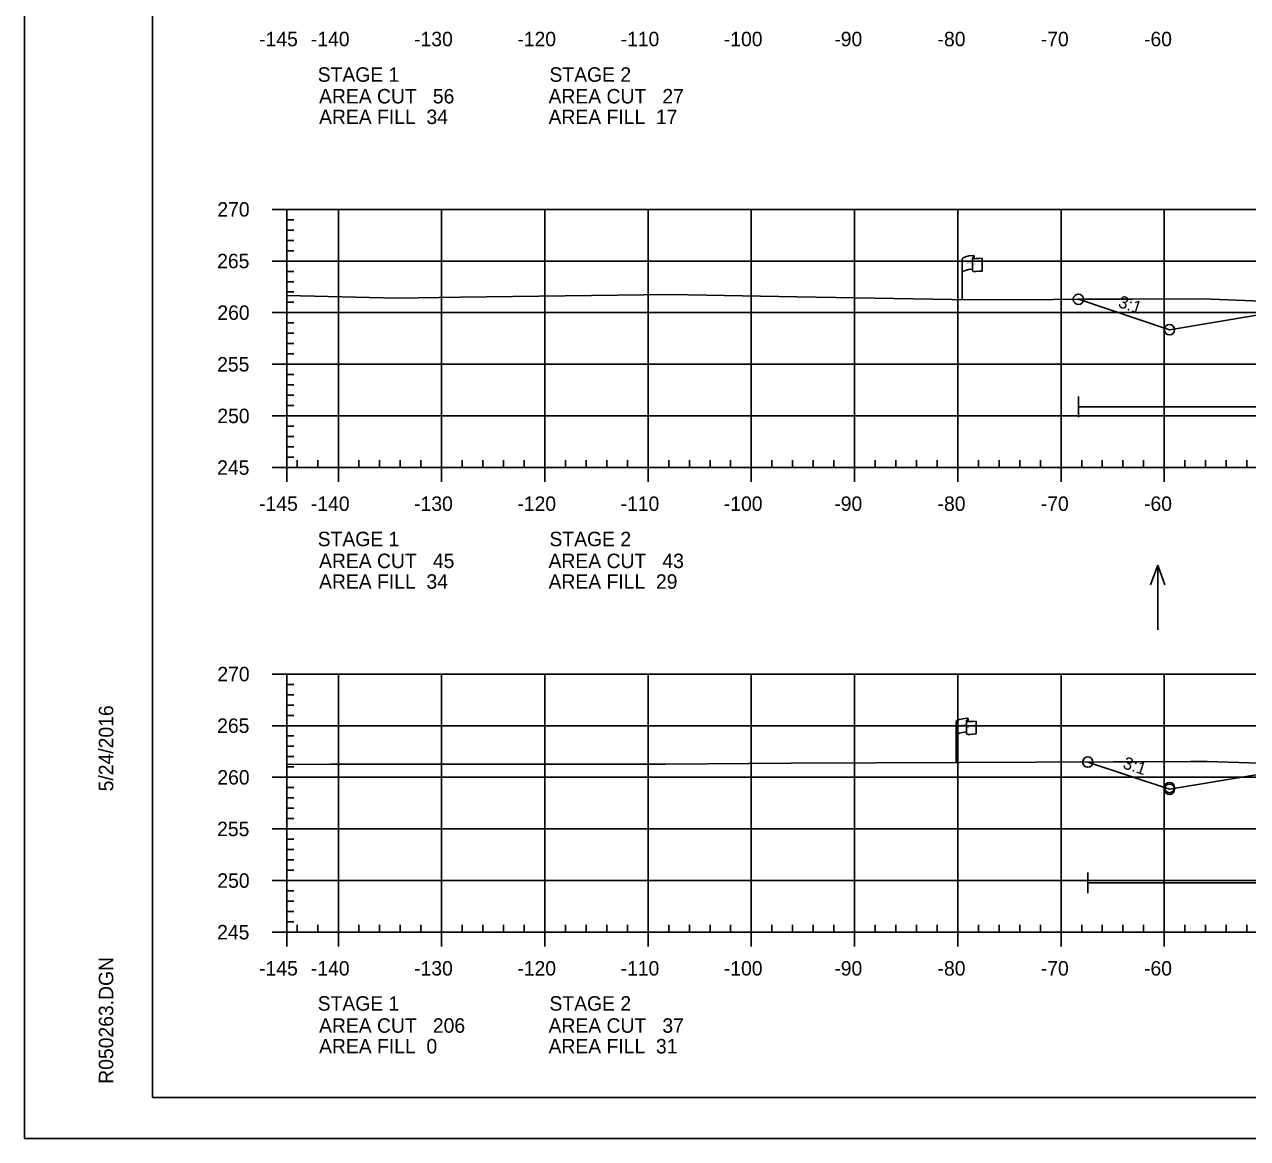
# Model space of a CAD drawing. Extents: x 1365647 to 1367999, y 387113 to 400173.
# Drawn here: x 1365723.7 to 1365842.2, y 389292.8 to 389400.7 of the extents above; entities that cross this region are included whole.
import ezdxf

# ---------------------------------------------------------------- set-up
doc = ezdxf.new("R2010")
doc.units = 0
for name, color, linetype in [('E_Existing ROW', 7, 'Continuous'), ('R_Axis', 7, 'Continuous'), ('R_Axis Annot', 7, 'Continuous'), ('R_Border', 7, 'Continuous'), ('R_Contours', 7, 'Continuous'), ('R_Exist Surface', 7, 'Continuous'), ('R_Fin Surface', 7, 'Continuous'), ('R_Fin Surface Annot', 7, 'Continuous'), ('R_Grid', 7, 'Continuous'), ('R_No Plot', 7, 'Continuous'), ('R_Water', 7, 'Continuous'), ('R_Water Annot', 7, 'Continuous')]:
    doc.layers.add(name, color=color, linetype=linetype)

msp = doc.modelspace()

# ---------------------------------------------------------------- linework, layer by layer
at = {"layer": 'E_Existing ROW'}
for p, q in [((1365814.53, 389374.02), (1365814.53, 389377.97)), ((1365815.52, 389378.07), (1365815.52, 389378.05)), ((1365815.52, 389378.05), (1365815.52, 389376.83)), ((1365815.69, 389378.22), (1365815.69, 389377.98)), ((1365816.46, 389378.03), (1365816.46, 389376.79)), ((1365815.09, 389333.4), (1365815.09, 389333.15)), ((1365813.93, 389329.19), (1365813.93, 389333.14)), ((1365814.93, 389333.24), (1365814.93, 389333.23)), ((1365814.93, 389333.23), (1365814.93, 389332)), ((1365815.86, 389333.2), (1365815.86, 389331.96))]:
    msp.add_line(p, q, dxfattribs=at)
for centre, radius, start, end in [((1365815.6, 389378.07), 0.078, 88.6458, 274.2828), ((1365815.61, 389378.22), 0.0783, 263.0712, 93.9564), ((1365815.6, 389376.83), 0.0783, 180, 273.9564), ((1365815.02, 389333.4), 0.0783, 263.0712, 93.9564), ((1365815.01, 389333.24), 0.078, 88.6458, 274.2828), ((1365815.01, 389332), 0.0783, 180, 273.9564)]:
    msp.add_arc(centre, radius, start, end, dxfattribs=at)
for centre, major_axis, ratio, start_param, end_param in [((1365816.11, 389378.02), (-1.58, -0.04), 0.19887, 5.030368, 6.283185), ((1365816.81, 389378.13), (-1.23, -0.13), 0.052933, 0.159456, 1.268315), ((1365816.1, 389376.7), (-1.58, -0.04), 0.19887, 5.083035, 6.194897), ((1365816.81, 389376.89), (-1.23, -0.13), 0.052933, 0.159456, 1.268315), ((1365815.51, 389333.19), (-1.58, -0.04), 0.19887, 5.030368, 6.283185), ((1365816.22, 389333.3), (-1.23, -0.13), 0.052933, 0.159456, 1.268315), ((1365815.51, 389331.87), (-1.58, -0.04), 0.19887, 5.083035, 6.194897), ((1365816.22, 389332.06), (-1.23, -0.13), 0.052933, 0.159456, 1.268315)]:
    msp.add_ellipse(centre, major_axis=major_axis, ratio=ratio, start_param=start_param, end_param=end_param, dxfattribs=at)
at = {"layer": 'R_Axis'}
for p, q in [((1365747.69, 389382.76), (1365749.09, 389382.76)), ((1365749.09, 389357.76), (1365749.09, 389382.76)), ((1365749.09, 389381.76), (1365749.79, 389381.76)), ((1365749.09, 389380.76), (1365749.79, 389380.76)), ((1365749.09, 389379.76), (1365749.79, 389379.76)), ((1365749.09, 389378.76), (1365749.79, 389378.76)), ((1365747.69, 389377.76), (1365749.09, 389377.76)), ((1365749.09, 389376.76), (1365749.79, 389376.76)), ((1365749.09, 389375.76), (1365749.79, 389375.76)), ((1365749.09, 389374.76), (1365749.79, 389374.76)), ((1365749.09, 389373.76), (1365749.79, 389373.76)), ((1365747.69, 389372.76), (1365749.09, 389372.76)), ((1365749.09, 389371.76), (1365749.79, 389371.76)), ((1365749.09, 389370.76), (1365749.79, 389370.76)), ((1365749.09, 389369.76), (1365749.79, 389369.76)), ((1365747.69, 389367.76), (1365749.09, 389367.76)), ((1365749.09, 389368.76), (1365749.79, 389368.76)), ((1365749.09, 389366.76), (1365749.79, 389366.76)), ((1365749.09, 389365.76), (1365749.79, 389365.76)), ((1365749.09, 389364.76), (1365749.79, 389364.76)), ((1365749.09, 389363.76), (1365749.79, 389363.76)), ((1365747.69, 389362.76), (1365749.09, 389362.76)), ((1365749.09, 389361.76), (1365749.79, 389361.76)), ((1365749.09, 389360.76), (1365749.79, 389360.76)), ((1365749.09, 389359.76), (1365749.79, 389359.76)), ((1365749.09, 389358.76), (1365749.79, 389358.76)), ((1365749.09, 389357.76), (1365749.09, 389358.46)), ((1365750.09, 389357.76), (1365750.09, 389358.46)), ((1365752.09, 389357.76), (1365752.09, 389358.46)), ((1365756.09, 389357.76), (1365756.09, 389358.46)), ((1365758.09, 389357.76), (1365758.09, 389358.46)), ((1365760.09, 389357.76), (1365760.09, 389358.46)), ((1365762.09, 389357.76), (1365762.09, 389358.46)), ((1365766.09, 389357.76), (1365766.09, 389358.46)), ((1365768.09, 389357.76), (1365768.09, 389358.46)), ((1365770.09, 389357.76), (1365770.09, 389358.46)), ((1365772.09, 389357.76), (1365772.09, 389358.46)), ((1365776.09, 389357.76), (1365776.09, 389358.46)), ((1365778.09, 389357.76), (1365778.09, 389358.46)), ((1365780.09, 389357.76), (1365780.09, 389358.46)), ((1365782.09, 389357.76), (1365782.09, 389358.46)), ((1365786.09, 389357.76), (1365786.09, 389358.46)), ((1365788.09, 389357.76), (1365788.09, 389358.46)), ((1365790.09, 389357.76), (1365790.09, 389358.46)), ((1365792.09, 389357.76), (1365792.09, 389358.46)), ((1365796.09, 389357.76), (1365796.09, 389358.46)), ((1365798.09, 389357.76), (1365798.09, 389358.46)), ((1365800.09, 389357.76), (1365800.09, 389358.46)), ((1365802.09, 389357.76), (1365802.09, 389358.46)), ((1365806.09, 389357.76), (1365806.09, 389358.46)), ((1365808.09, 389357.76), (1365808.09, 389358.46)), ((1365810.09, 389357.76), (1365810.09, 389358.46)), ((1365812.09, 389357.76), (1365812.09, 389358.46)), ((1365816.09, 389357.76), (1365816.09, 389358.46)), ((1365818.09, 389357.76), (1365818.09, 389358.46)), ((1365820.09, 389357.76), (1365820.09, 389358.46)), ((1365822.09, 389357.76), (1365822.09, 389358.46)), ((1365826.09, 389357.76), (1365826.09, 389358.46)), ((1365828.09, 389357.76), (1365828.09, 389358.46)), ((1365830.09, 389357.76), (1365830.09, 389358.46)), ((1365832.09, 389357.76), (1365832.09, 389358.46)), ((1365836.09, 389357.76), (1365836.09, 389358.46)), ((1365838.09, 389357.76), (1365838.09, 389358.46)), ((1365840.09, 389357.76), (1365840.09, 389358.46)), ((1365842.09, 389357.76), (1365842.09, 389358.46)), ((1365747.69, 389357.76), (1365749.09, 389357.76)), ((1365749.09, 389357.76), (1366039.09, 389357.76)), ((1365749.09, 389356.36), (1365749.09, 389357.76)), ((1365754.09, 389356.36), (1365754.09, 389357.76)), ((1365764.09, 389356.36), (1365764.09, 389357.76)), ((1365774.09, 389356.36), (1365774.09, 389357.76)), ((1365784.09, 389356.36), (1365784.09, 389357.76)), ((1365794.09, 389356.36), (1365794.09, 389357.76)), ((1365804.09, 389356.36), (1365804.09, 389357.76)), ((1365814.09, 389356.36), (1365814.09, 389357.76)), ((1365824.09, 389356.36), (1365824.09, 389357.76)), ((1365834.09, 389356.36), (1365834.09, 389357.76)), ((1365747.69, 389337.76), (1365749.09, 389337.76)), ((1365749.09, 389312.76), (1365749.09, 389337.76)), ((1365749.09, 389336.76), (1365749.79, 389336.76)), ((1365749.09, 389335.76), (1365749.79, 389335.76)), ((1365749.09, 389334.76), (1365749.79, 389334.76)), ((1365749.09, 389333.76), (1365749.79, 389333.76)), ((1365747.69, 389332.76), (1365749.09, 389332.76)), ((1365749.09, 389331.76), (1365749.79, 389331.76)), ((1365749.09, 389330.76), (1365749.79, 389330.76)), ((1365749.09, 389329.76), (1365749.79, 389329.76)), ((1365749.09, 389328.76), (1365749.79, 389328.76)), ((1365747.69, 389327.76), (1365749.09, 389327.76)), ((1365749.09, 389326.76), (1365749.79, 389326.76)), ((1365749.09, 389325.76), (1365749.79, 389325.76)), ((1365749.09, 389324.76), (1365749.79, 389324.76)), ((1365747.69, 389322.76), (1365749.09, 389322.76)), ((1365749.09, 389323.76), (1365749.79, 389323.76)), ((1365749.09, 389321.76), (1365749.79, 389321.76)), ((1365749.09, 389320.76), (1365749.79, 389320.76)), ((1365749.09, 389319.76), (1365749.79, 389319.76)), ((1365749.09, 389318.76), (1365749.79, 389318.76)), ((1365747.69, 389317.76), (1365749.09, 389317.76)), ((1365749.09, 389316.76), (1365749.79, 389316.76)), ((1365749.09, 389315.76), (1365749.79, 389315.76)), ((1365749.09, 389314.76), (1365749.79, 389314.76)), ((1365749.09, 389313.76), (1365749.79, 389313.76)), ((1365749.09, 389312.76), (1365749.09, 389313.46)), ((1365750.09, 389312.76), (1365750.09, 389313.46)), ((1365752.09, 389312.76), (1365752.09, 389313.46)), ((1365756.09, 389312.76), (1365756.09, 389313.46)), ((1365758.09, 389312.76), (1365758.09, 389313.46)), ((1365760.09, 389312.76), (1365760.09, 389313.46)), ((1365762.09, 389312.76), (1365762.09, 389313.46)), ((1365766.09, 389312.76), (1365766.09, 389313.46)), ((1365768.09, 389312.76), (1365768.09, 389313.46)), ((1365770.09, 389312.76), (1365770.09, 389313.46)), ((1365772.09, 389312.76), (1365772.09, 389313.46)), ((1365776.09, 389312.76), (1365776.09, 389313.46)), ((1365778.09, 389312.76), (1365778.09, 389313.46)), ((1365780.09, 389312.76), (1365780.09, 389313.46)), ((1365782.09, 389312.76), (1365782.09, 389313.46)), ((1365786.09, 389312.76), (1365786.09, 389313.46)), ((1365788.09, 389312.76), (1365788.09, 389313.46)), ((1365790.09, 389312.76), (1365790.09, 389313.46)), ((1365792.09, 389312.76), (1365792.09, 389313.46)), ((1365796.09, 389312.76), (1365796.09, 389313.46)), ((1365798.09, 389312.76), (1365798.09, 389313.46)), ((1365800.09, 389312.76), (1365800.09, 389313.46)), ((1365802.09, 389312.76), (1365802.09, 389313.46)), ((1365806.09, 389312.76), (1365806.09, 389313.46)), ((1365808.09, 389312.76), (1365808.09, 389313.46)), ((1365810.09, 389312.76), (1365810.09, 389313.46)), ((1365812.09, 389312.76), (1365812.09, 389313.46)), ((1365816.09, 389312.76), (1365816.09, 389313.46)), ((1365818.09, 389312.76), (1365818.09, 389313.46)), ((1365820.09, 389312.76), (1365820.09, 389313.46)), ((1365822.09, 389312.76), (1365822.09, 389313.46)), ((1365826.09, 389312.76), (1365826.09, 389313.46)), ((1365828.09, 389312.76), (1365828.09, 389313.46)), ((1365830.09, 389312.76), (1365830.09, 389313.46)), ((1365832.09, 389312.76), (1365832.09, 389313.46)), ((1365836.09, 389312.76), (1365836.09, 389313.46)), ((1365838.09, 389312.76), (1365838.09, 389313.46)), ((1365840.09, 389312.76), (1365840.09, 389313.46)), ((1365842.09, 389312.76), (1365842.09, 389313.46)), ((1365747.69, 389312.76), (1365749.09, 389312.76)), ((1365749.09, 389312.76), (1366039.09, 389312.76)), ((1365749.09, 389311.36), (1365749.09, 389312.76)), ((1365754.09, 389311.36), (1365754.09, 389312.76)), ((1365764.09, 389311.36), (1365764.09, 389312.76)), ((1365774.09, 389311.36), (1365774.09, 389312.76)), ((1365784.09, 389311.36), (1365784.09, 389312.76)), ((1365794.09, 389311.36), (1365794.09, 389312.76)), ((1365804.09, 389311.36), (1365804.09, 389312.76)), ((1365814.09, 389311.36), (1365814.09, 389312.76)), ((1365824.09, 389311.36), (1365824.09, 389312.76)), ((1365834.09, 389311.36), (1365834.09, 389312.76))]:
    msp.add_line(p, q, dxfattribs=at)
at = {"layer": 'R_Border'}
for p, q in [((1365736.09, 389296.76), (1365736.09, 389502.22)), ((1365736.09, 389296.76), (1365736.09, 389296.76)), ((1366052.27, 389296.76), (1365736.09, 389296.76))]:
    msp.add_line(p, q, dxfattribs=at)
at = {"layer": 'R_Contours'}
for points in [[(1365825.77, 389374.05), (1365831.02, 389374.07), (1365837.83, 389374.11), (1365844.32, 389373.85), (1365849.63, 389373.61), (1365851.67, 389373.34), (1365847.47, 389373.25), (1365834.59, 389371.11)], [(1365826.68, 389329.24), (1365836.62, 389329.28), (1365838.25, 389329.28), (1365846.41, 389329.02), (1365849.73, 389328.92), (1365850.54, 389328.81), (1365847.47, 389328.75), (1365834.59, 389326.6)]]:
    msp.add_lwpolyline(points, close=True, dxfattribs=at)
at = {"layer": 'R_Exist Surface'}
for points in [[(1365749.09, 389374.41), (1365759.78, 389374.17), (1365765.88, 389374.26), (1365786.22, 389374.51), (1365798.51, 389374.3), (1365813.53, 389374.03), (1365815.7, 389374.01), (1365831.02, 389374.07), (1365837.83, 389374.11), (1365844.32, 389373.85)], [(1365749.09, 389329), (1365753.37, 389329.03), (1365759.28, 389329.04), (1365765.48, 389329.03), (1365785.77, 389329.04), (1365797.94, 389329.13), (1365814.26, 389329.2), (1365836.62, 389329.28), (1365838.25, 389329.28), (1365846.41, 389329.02)]]:
    msp.add_lwpolyline(points, dxfattribs=at)
at = {"layer": 'R_Fin Surface'}
for points in [[(1365825.77, 389374.05), (1365834.59, 389371.11), (1365847.47, 389373.25), (1365856.59, 389374.77), (1365862.59, 389375.01), (1365864.59, 389375.05), (1365894.09, 389375.64), (1365923.59, 389375.05), (1365925.59, 389375.01), (1365931.59, 389374.77), (1365940.72, 389373.25), (1365953.59, 389371.11), (1365963.23, 389374.32)], [(1365826.68, 389329.24), (1365834.59, 389326.6), (1365847.47, 389328.75), (1365856.59, 389330.27), (1365862.59, 389330.51), (1365864.59, 389330.55), (1365894.09, 389331.14), (1365923.59, 389330.55), (1365925.59, 389330.51), (1365931.59, 389330.27), (1365940.72, 389328.75), (1365953.59, 389326.6), (1365965.28, 389330.5)]]:
    msp.add_lwpolyline(points, dxfattribs=at)
at = {"layer": 'R_Grid'}
for p, q in [((1365749.09, 389382.76), (1366039.09, 389382.76)), ((1365749.09, 389357.76), (1365749.09, 389382.76)), ((1365754.09, 389357.76), (1365754.09, 389382.76)), ((1365764.09, 389357.76), (1365764.09, 389382.76)), ((1365774.09, 389357.76), (1365774.09, 389382.76)), ((1365784.09, 389357.76), (1365784.09, 389382.76)), ((1365794.09, 389357.76), (1365794.09, 389382.76)), ((1365804.09, 389357.76), (1365804.09, 389382.76)), ((1365814.09, 389357.76), (1365814.09, 389382.76)), ((1365824.09, 389357.76), (1365824.09, 389382.76)), ((1365834.09, 389357.76), (1365834.09, 389382.76)), ((1365749.09, 389377.76), (1366039.09, 389377.76)), ((1365749.09, 389372.76), (1366039.09, 389372.76)), ((1365749.09, 389367.76), (1366039.09, 389367.76)), ((1365749.09, 389362.76), (1366039.09, 389362.76)), ((1365749.09, 389357.76), (1366039.09, 389357.76)), ((1365749.09, 389337.76), (1366039.09, 389337.76)), ((1365749.09, 389312.76), (1365749.09, 389337.76)), ((1365754.09, 389312.76), (1365754.09, 389337.76)), ((1365764.09, 389312.76), (1365764.09, 389337.76)), ((1365774.09, 389312.76), (1365774.09, 389337.76)), ((1365784.09, 389312.76), (1365784.09, 389337.76)), ((1365794.09, 389312.76), (1365794.09, 389337.76)), ((1365804.09, 389312.76), (1365804.09, 389337.76)), ((1365814.09, 389312.76), (1365814.09, 389337.76)), ((1365824.09, 389312.76), (1365824.09, 389337.76)), ((1365834.09, 389312.76), (1365834.09, 389337.76)), ((1365749.09, 389332.76), (1366039.09, 389332.76)), ((1365749.09, 389327.76), (1366039.09, 389327.76)), ((1365749.09, 389322.76), (1366039.09, 389322.76)), ((1365749.09, 389317.76), (1366039.09, 389317.76)), ((1365749.09, 389312.76), (1366039.09, 389312.76))]:
    msp.add_line(p, q, dxfattribs=at)
at = {"layer": 'R_No Plot'}
msp.add_line((1365723.69, 389292.78), (1366057.03, 389292.78), dxfattribs=at)
msp.add_lwpolyline([(1365723.69, 389506.11), (1366057.03, 389506.11), (1366057.03, 389292.78), (1365723.69, 389292.78)], close=True, dxfattribs=at)
for centre in [(1365825.77, 389374.05), (1365825.77, 389374.05), (1365834.59, 389371.11), (1365834.59, 389371.11), (1365834.59, 389371.11), (1365834.59, 389371.11), (1365834.59, 389371.11), (1365826.68, 389329.24), (1365826.68, 389329.24), (1365834.59, 389326.77), (1365834.59, 389326.77), (1365834.59, 389326.77), (1365834.59, 389326.6), (1365834.59, 389326.6)]:
    msp.add_circle(centre, 0.5, dxfattribs=at)
at = {"layer": 'R_Water'}
for p, q in [((1365825.77, 389362.64), (1365825.77, 389364.64)), ((1365825.77, 389363.64), (1365882.65, 389363.64)), ((1365826.68, 389316.53), (1365826.68, 389318.53)), ((1365826.68, 389317.53), (1365882.65, 389317.53))]:
    msp.add_line(p, q, dxfattribs=at)
at = {"layer": 'R_Water Annot'}
for p, q in [((1365833.46, 389348.31), (1365832.76, 389346.39)), ((1365833.46, 389342.03), (1365833.46, 389348.31)), ((1365833.46, 389348.31), (1365834.16, 389346.39))]:
    msp.add_line(p, q, dxfattribs=at)

# ---------------------------------------------------------------- texts
at = {"layer": 'E_Existing ROW'}
for s, height, rotation, p in [('R ', 0.2, 9.9884, (1365815.04, 389377.47)), (' O', 0.2, 9.9884, (1365815.19, 389377.52)), ('W', 0.2, 351.1788, (1365815.52, 389377.35)), ('DWB 11-9-07', 0.001, 90, (1365815.69, 389377.98)), ('DWB 11-9-07', 0.001, 5.0717, (1365816.45, 389376.79)), ('DWB 11-9-07', 0.001, 90, (1365814.52, 389374.02)), ('R ', 0.2, 9.9884, (1365814.45, 389332.65)), (' O', 0.2, 9.9884, (1365814.6, 389332.69)), ('W', 0.2, 351.1788, (1365814.93, 389332.52)), ('DWB 11-9-07', 0.001, 90, (1365815.09, 389333.16)), ('DWB 11-9-07', 0.001, 5.0717, (1365815.85, 389331.96)), ('DWB 11-9-07', 0.001, 90, (1365813.93, 389329.19))]:
    msp.add_text(s, height=height, rotation=rotation, dxfattribs=at).set_placement(p)
at = {"layer": 'R_Axis Annot'}
for s, p in [('-145', (1365746.42, 389398.56)), ('-140', (1365751.43, 389398.56)), ('-130', (1365761.43, 389398.56)), ('-120', (1365771.43, 389398.56)), ('-110', (1365781.43, 389398.56)), ('-100', (1365791.43, 389398.56)), ('-90', (1365802.13, 389398.56)), ('-80', (1365812.13, 389398.56)), ('-70', (1365822.13, 389398.56)), ('-60', (1365832.13, 389398.56)), ('STAGE 1', (1365752.09, 389395.12)), ('STAGE 2', (1365774.54, 389395.12)), ('AREA CUT   56', (1365752.22, 389393.02)), ('AREA CUT   27', (1365774.45, 389393.02)), ('AREA FILL  34', (1365752.22, 389391.02)), ('AREA FILL  17', (1365774.45, 389391.02)), ('270', (1365742.37, 389382.06)), ('265', (1365742.35, 389377.06)), ('260', (1365742.37, 389372.06)), ('255', (1365742.35, 389367.06)), ('250', (1365742.37, 389362.06)), ('245', (1365742.35, 389357.06)), ('-145', (1365746.42, 389353.56)), ('-140', (1365751.43, 389353.56)), ('-130', (1365761.43, 389353.56)), ('-120', (1365771.43, 389353.56)), ('-110', (1365781.43, 389353.56)), ('-100', (1365791.43, 389353.56)), ('-90', (1365802.13, 389353.56)), ('-80', (1365812.13, 389353.56)), ('-70', (1365822.13, 389353.56)), ('-60', (1365832.13, 389353.56)), ('STAGE 1', (1365752.09, 389350.14)), ('STAGE 2', (1365774.54, 389350.14)), ('AREA CUT   45', (1365752.22, 389348.02)), ('AREA CUT   43', (1365774.45, 389348.02)), ('AREA FILL  34', (1365752.22, 389346.02)), ('AREA FILL  29', (1365774.45, 389346.02)), ('270', (1365742.37, 389337.06)), ('265', (1365742.35, 389332.06)), ('260', (1365742.37, 389327.06)), ('255', (1365742.35, 389322.06)), ('250', (1365742.37, 389317.06)), ('245', (1365742.35, 389312.06)), ('-145', (1365746.42, 389308.56)), ('-140', (1365751.43, 389308.56)), ('-130', (1365761.43, 389308.56)), ('-120', (1365771.43, 389308.56)), ('-110', (1365781.43, 389308.56)), ('-100', (1365791.43, 389308.56)), ('-90', (1365802.13, 389308.56)), ('-80', (1365812.13, 389308.56)), ('-70', (1365822.13, 389308.56)), ('-60', (1365832.13, 389308.56)), ('STAGE 1', (1365752.09, 389305.16)), ('STAGE 2', (1365774.54, 389305.16)), ('AREA CUT   206', (1365752.22, 389303.02)), ('AREA CUT   37', (1365774.45, 389303.02)), ('AREA FILL  0', (1365752.22, 389301.02)), ('AREA FILL  31', (1365774.45, 389301.02))]:
    msp.add_text(s, height=1.4, dxfattribs=at).set_placement(p)
at = {"layer": 'R_Border'}
for s, p in [('5/24/2016', (1365732.29, 389326.4)), ('R050263.DGN', (1365732.29, 389298.08))]:
    msp.add_text(s, height=1.4, rotation=90, dxfattribs=at).set_placement(p)
at = {"layer": 'R_Fin Surface Annot'}
for p in [(1365829.55, 389373.32), (1365830, 389328.66)]:
    msp.add_text('3:1', height=1.2, rotation=341.5651, dxfattribs=at).set_placement(p)

doc.saveas('drawing.dxf')
